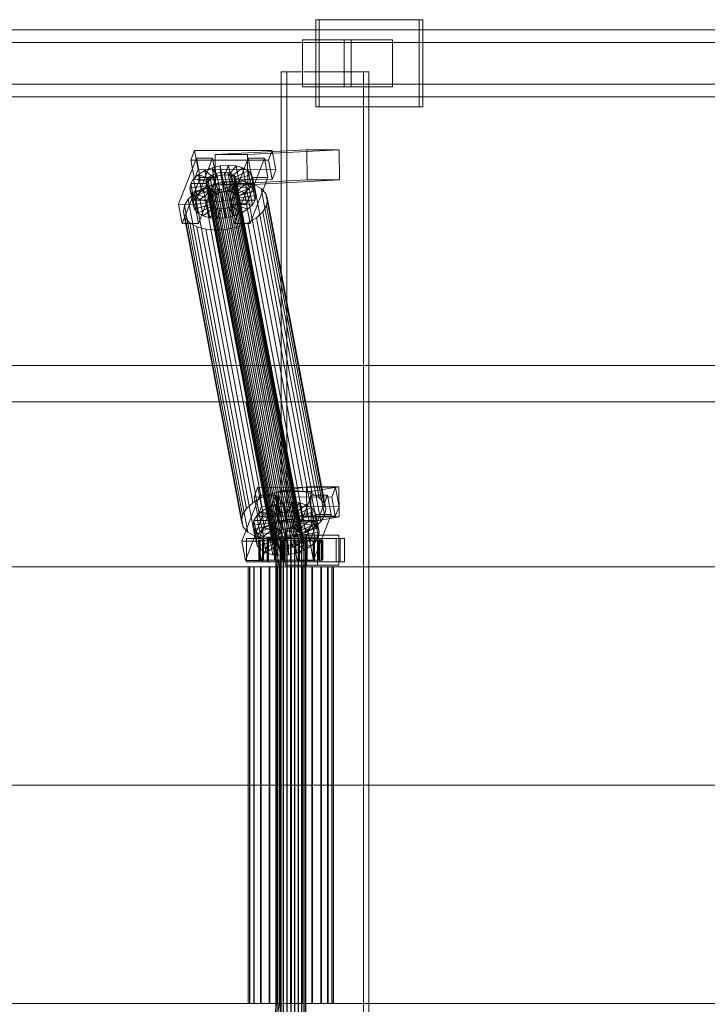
# Model space of a CAD drawing. Header units: millimetres. Extents: x -4738 to 65662, y -68080 to 6847.
# Tile 479 of 656: x 7432 to 7842, y -18130 to -17544. Entities that reach past the tile are written whole.
import ezdxf

# ---------------------------------------------------------------- set-up
doc = ezdxf.new("R2010")
doc.units = ezdxf.units.MM
doc.layers.add('superior_C01', color=7, linetype='Continuous', lineweight=0)

msp = doc.modelspace()

# ---------------------------------------------------------------- linework, layer by layer
at = {"layer": 'superior_C01'}
for p, q in [((7670.212, -17544), (7608.583, -17544)), ((7608.583, -17544), (7608.583, -17596)), ((7610.739, -17544), (7608.583, -17544)), ((7610.739, -17596), (7610.739, -17544)), ((7610.739, -17544), (7672.369, -17544)), ((7670.212, -17596), (7670.212, -17544)), ((7670.212, -17544), (7672.369, -17544)), ((7672.369, -17544), (7672.369, -17596)), ((8372.601, -17550), (7217.04, -17550)), ((7227.824, -17550), (8383.386, -17550)), ((8449.442, -17550), (7293.88, -17550)), ((7307.361, -17550), (8462.923, -17550)), ((8455.644, -17557.5), (7221.894, -17557.5)), ((7222.97, -17557.5), (8456.72, -17557.5)), ((7629.703, -17556), (7600.814, -17556)), ((7600.814, -17556), (7600.814, -17584)), ((7625.492, -17556), (7600.814, -17556)), ((7625.492, -17584), (7625.492, -17556)), ((7625.492, -17556), (7654.381, -17556)), ((7629.703, -17584), (7629.703, -17556)), ((7629.703, -17556), (7654.381, -17556)), ((7654.381, -17556), (7654.381, -17584)), ((7637.022, -17575), (7588.103, -17575)), ((7588.103, -17575), (7588.103, -18425)), ((7591.339, -17575), (7588.103, -17575)), ((7591.339, -18425), (7591.339, -17575)), ((7591.339, -17575), (7640.257, -17575)), ((7637.022, -18425), (7637.022, -17575)), ((7637.022, -17575), (7640.257, -17575)), ((7640.257, -17575), (7640.257, -18425)), ((7221.894, -17582.5), (8455.644, -17582.5)), ((7222.97, -17582.5), (8456.72, -17582.5)), ((7600.814, -17584), (7629.703, -17584)), ((7600.814, -17584), (7625.492, -17584)), ((7654.381, -17584), (7625.492, -17584)), ((7654.381, -17584), (7629.703, -17584)), ((7217.04, -17590), (8372.601, -17590)), ((7227.824, -17590), (8383.386, -17590)), ((7293.88, -17590), (8449.442, -17590)), ((7307.361, -17590), (8462.923, -17590)), ((7608.583, -17596), (7670.212, -17596)), ((7608.583, -17596), (7610.739, -17596)), ((7672.369, -17596), (7610.739, -17596)), ((7672.369, -17596), (7670.212, -17596)), ((7536.453, -17621.857), (7534.238, -17627.592)), ((7538.605, -17633.325), (7536.453, -17621.857)), ((7536.453, -17621.857), (7582.676, -17621.914)), ((7603.393, -17621.488), (7548.761, -17624.356)), ((7568.021, -17624.356), (7622.652, -17621.488)), ((7580.461, -17627.65), (7582.676, -17621.914)), ((7582.676, -17621.914), (7584.828, -17633.382)), ((7603.462, -17639.486), (7603.393, -17621.488)), ((7603.393, -17621.488), (7622.652, -17621.488)), ((7622.652, -17621.488), (7622.721, -17639.486)), ((7537.57, -17626.449), (7526.937, -17653.98)), ((7580.461, -17627.65), (7534.238, -17627.592)), ((7534.238, -17627.592), (7536.39, -17639.061)), ((7536.567, -17653.992), (7547.2, -17626.461)), ((7539.722, -17637.917), (7537.57, -17626.449)), ((7537.57, -17626.449), (7547.2, -17626.461)), ((7547.2, -17626.461), (7549.352, -17637.929)), ((7568.021, -17624.356), (7548.761, -17624.356)), ((7548.761, -17624.356), (7548.83, -17642.354)), ((7568.385, -17626.487), (7557.752, -17654.019)), ((7567.382, -17654.031), (7578.015, -17626.499)), ((7568.089, -17642.354), (7568.021, -17624.356)), ((7570.537, -17637.955), (7568.385, -17626.487)), ((7568.385, -17626.487), (7578.015, -17626.499)), ((7578.015, -17626.499), (7580.167, -17637.967)), ((7582.613, -17639.118), (7580.461, -17627.65)), ((7536.39, -17639.061), (7538.605, -17633.325)), ((7584.828, -17633.382), (7538.605, -17633.325)), ((7538.668, -17636.164), (7542.447, -17633.91)), ((7542.447, -17633.91), (7546.905, -17632.183)), ((7542.447, -17633.91), (7547.69, -17637.975)), ((7544.291, -17643.74), (7542.447, -17633.91)), ((7546.905, -17632.183), (7551.738, -17631.1)), ((7546.905, -17632.183), (7549.802, -17637.157)), ((7548.75, -17642.013), (7546.905, -17632.183)), ((7547.382, -17636.336), (7549.494, -17635.518)), ((7549.494, -17635.518), (7551.784, -17635.005)), ((7589.61, -17849.317), (7549.494, -17635.518)), ((7551.738, -17631.1), (7556.617, -17630.735)), ((7551.738, -17631.1), (7552.091, -17636.643)), ((7553.583, -17640.93), (7551.738, -17631.1)), ((7551.784, -17635.005), (7554.095, -17634.832)), ((7591.9, -17848.804), (7551.784, -17635.005)), ((7554.095, -17634.832), (7556.27, -17635.011)), ((7594.211, -17848.631), (7554.095, -17634.832)), ((7556.617, -17630.735), (7554.402, -17636.47)), ((7556.27, -17635.011), (7558.161, -17635.529)), ((7596.386, -17848.809), (7556.27, -17635.011)), ((7561.209, -17631.112), (7556.577, -17636.649)), ((7558.462, -17640.564), (7556.617, -17630.735)), ((7556.617, -17630.735), (7561.209, -17631.112)), ((7558.161, -17635.529), (7559.639, -17636.352)), ((7598.277, -17849.328), (7558.161, -17635.529)), ((7565.201, -17632.206), (7558.468, -17637.167)), ((7568.322, -17633.943), (7559.946, -17637.99)), ((7563.054, -17640.942), (7561.209, -17631.112)), ((7561.209, -17631.112), (7565.201, -17632.206)), ((7567.046, -17642.036), (7565.201, -17632.206)), ((7565.201, -17632.206), (7568.322, -17633.943)), ((7570.166, -17643.772), (7568.322, -17633.943)), ((7568.322, -17633.943), (7570.358, -17636.203)), ((7584.828, -17633.382), (7582.613, -17639.118)), ((7529.089, -17665.449), (7539.722, -17637.917)), ((7533.646, -17644.431), (7534.112, -17641.61)), ((7534.112, -17641.61), (7535.825, -17638.79)), ((7534.112, -17641.61), (7543.742, -17641.622)), ((7535.956, -17651.44), (7534.112, -17641.61)), ((7535.825, -17638.79), (7538.668, -17636.164)), ((7535.825, -17638.79), (7544.553, -17640.286)), ((7537.669, -17648.62), (7535.825, -17638.79)), ((7536.39, -17639.061), (7582.613, -17639.118)), ((7538.668, -17636.164), (7545.9, -17639.042)), ((7540.512, -17645.994), (7538.668, -17636.164)), ((7549.352, -17637.929), (7538.719, -17665.461)), ((7549.352, -17637.929), (7539.722, -17637.917)), ((7543.214, -17641.32), (7543.434, -17639.983)), ((7543.599, -17642.566), (7543.214, -17641.32)), ((7583.33, -17855.119), (7543.214, -17641.32)), ((7543.434, -17639.983), (7544.246, -17638.648)), ((7583.551, -17853.782), (7543.434, -17639.983)), ((7543.742, -17641.622), (7543.521, -17642.958)), ((7544.553, -17640.286), (7543.742, -17641.622)), ((7543.742, -17641.622), (7545.586, -17651.452)), ((7544.246, -17638.648), (7545.592, -17637.404)), ((7584.362, -17852.446), (7544.246, -17638.648)), ((7545.9, -17639.042), (7544.553, -17640.286)), ((7544.553, -17640.286), (7546.397, -17650.116)), ((7545.592, -17637.404), (7547.382, -17636.336)), ((7585.709, -17851.202), (7545.592, -17637.404)), ((7547.69, -17637.975), (7545.9, -17639.042)), ((7545.9, -17639.042), (7547.744, -17648.872)), ((7587.499, -17850.135), (7547.382, -17636.336)), ((7547.511, -17642.107), (7553.972, -17640.659)), ((7549.802, -17637.157), (7547.69, -17637.975)), ((7547.69, -17637.975), (7549.534, -17647.804)), ((7553.583, -17640.93), (7548.75, -17642.013)), ((7603.462, -17639.486), (7548.83, -17642.354)), ((7552.091, -17636.643), (7549.802, -17637.157)), ((7549.802, -17637.157), (7551.646, -17646.986)), ((7554.402, -17636.47), (7552.091, -17636.643)), ((7552.091, -17636.643), (7553.935, -17646.473)), ((7558.462, -17640.564), (7553.583, -17640.93)), ((7553.935, -17646.473), (7553.583, -17640.93)), ((7553.972, -17640.659), (7560.494, -17640.17)), ((7588.555, -17824.968), (7553.972, -17640.659)), ((7554.402, -17636.47), (7556.246, -17646.3)), ((7556.577, -17636.649), (7554.402, -17636.47)), ((7556.246, -17646.3), (7558.462, -17640.564)), ((7556.577, -17636.649), (7558.422, -17646.479)), ((7558.468, -17637.167), (7556.577, -17636.649)), ((7558.422, -17646.479), (7563.054, -17640.942)), ((7563.054, -17640.942), (7558.462, -17640.564)), ((7558.468, -17637.167), (7560.313, -17646.997)), ((7559.946, -17637.99), (7558.468, -17637.167)), ((7559.956, -17641.341), (7558.61, -17642.585)), ((7559.639, -17636.352), (7560.603, -17637.422)), ((7599.755, -17850.15), (7559.639, -17636.352)), ((7559.904, -17665.487), (7570.537, -17637.955)), ((7559.946, -17637.99), (7561.791, -17647.82)), ((7560.911, -17639.061), (7559.946, -17637.99)), ((7560.768, -17640.005), (7559.956, -17641.341)), ((7600.073, -17855.139), (7559.956, -17641.341)), ((7560.264, -17642.979), (7561.075, -17641.643)), ((7560.494, -17640.17), (7566.633, -17640.674)), ((7595.077, -17824.479), (7560.494, -17640.17)), ((7560.603, -17637.422), (7560.988, -17638.668)), ((7600.72, -17851.221), (7560.603, -17637.422)), ((7560.988, -17638.668), (7560.768, -17640.005)), ((7560.768, -17640.005), (7600.884, -17853.804)), ((7570.358, -17636.203), (7560.911, -17639.061)), ((7560.911, -17639.061), (7562.755, -17648.891)), ((7561.296, -17640.307), (7560.911, -17639.061)), ((7601.105, -17852.467), (7560.988, -17638.668)), ((7561.075, -17641.643), (7561.296, -17640.307)), ((7561.075, -17641.643), (7570.705, -17641.655)), ((7562.919, -17651.473), (7561.075, -17641.643)), ((7571.171, -17638.834), (7561.296, -17640.307)), ((7561.296, -17640.307), (7563.14, -17650.137)), ((7567.046, -17642.036), (7563.054, -17640.942)), ((7566.633, -17640.674), (7571.97, -17642.137)), ((7601.216, -17824.984), (7566.633, -17640.674)), ((7622.721, -17639.486), (7568.089, -17642.354)), ((7570.705, -17641.655), (7568.992, -17644.475)), ((7580.167, -17637.967), (7569.534, -17665.499)), ((7572.202, -17646.033), (7570.358, -17636.203)), ((7570.358, -17636.203), (7571.171, -17638.834)), ((7580.167, -17637.967), (7570.537, -17637.955)), ((7571.171, -17638.834), (7570.705, -17641.655)), ((7570.705, -17641.655), (7572.549, -17651.485)), ((7573.015, -17648.664), (7571.171, -17638.834)), ((7622.721, -17639.486), (7603.462, -17639.486)), ((7532.698, -17650.939), (7536.498, -17647.428)), ((7533.646, -17644.431), (7543.521, -17642.958)), ((7534.459, -17647.062), (7533.646, -17644.431)), ((7535.491, -17654.261), (7533.646, -17644.431)), ((7534.459, -17647.062), (7543.906, -17644.204)), ((7536.495, -17649.322), (7534.459, -17647.062)), ((7536.303, -17656.892), (7534.459, -17647.062)), ((7536.495, -17649.322), (7544.87, -17645.275)), ((7536.498, -17647.428), (7541.551, -17644.416)), ((7571.081, -17831.737), (7536.498, -17647.428)), ((7540.512, -17645.994), (7537.669, -17648.62)), ((7539.615, -17651.059), (7546.348, -17646.098)), ((7544.291, -17643.74), (7540.512, -17645.994)), ((7547.744, -17648.872), (7540.512, -17645.994)), ((7541.551, -17644.416), (7547.511, -17642.107)), ((7576.134, -17828.725), (7541.551, -17644.416)), ((7543.521, -17642.958), (7543.906, -17644.204)), ((7543.521, -17642.958), (7545.365, -17652.788)), ((7544.563, -17643.637), (7543.599, -17642.566)), ((7583.715, -17856.365), (7543.599, -17642.566)), ((7543.607, -17652.153), (7548.24, -17646.616)), ((7543.906, -17644.204), (7544.87, -17645.275)), ((7543.906, -17644.204), (7545.75, -17654.034)), ((7548.75, -17642.013), (7544.291, -17643.74)), ((7549.534, -17647.804), (7544.291, -17643.74)), ((7546.041, -17644.459), (7544.563, -17643.637)), ((7584.679, -17857.435), (7544.563, -17643.637)), ((7544.87, -17645.275), (7546.348, -17646.098)), ((7544.87, -17645.275), (7546.715, -17655.105)), ((7547.932, -17644.978), (7546.041, -17644.459)), ((7586.157, -17858.258), (7546.041, -17644.459)), ((7546.348, -17646.098), (7548.24, -17646.616)), ((7546.348, -17646.098), (7548.193, -17655.927)), ((7582.094, -17826.416), (7547.511, -17642.107)), ((7550.107, -17645.156), (7547.932, -17644.978)), ((7588.048, -17858.776), (7547.932, -17644.978)), ((7548.2, -17652.53), (7550.415, -17646.795)), ((7548.24, -17646.616), (7550.415, -17646.795)), ((7548.24, -17646.616), (7550.084, -17656.446)), ((7551.646, -17646.986), (7548.75, -17642.013)), ((7548.83, -17642.354), (7568.089, -17642.354)), ((7549.534, -17647.804), (7551.646, -17646.986)), ((7552.418, -17644.983), (7550.107, -17645.156)), ((7590.224, -17858.955), (7550.107, -17645.156)), ((7550.415, -17646.795), (7552.726, -17646.622)), ((7550.415, -17646.795), (7552.259, -17656.624)), ((7551.646, -17646.986), (7553.935, -17646.473)), ((7554.708, -17644.47), (7552.418, -17644.983)), ((7592.535, -17858.782), (7552.418, -17644.983)), ((7552.726, -17646.622), (7555.015, -17646.108)), ((7553.078, -17652.165), (7552.726, -17646.622)), ((7552.726, -17646.622), (7554.57, -17656.451)), ((7553.935, -17646.473), (7556.246, -17646.3)), ((7556.82, -17643.652), (7554.708, -17644.47)), ((7594.824, -17858.269), (7554.708, -17644.47)), ((7555.015, -17646.108), (7557.127, -17645.29)), ((7557.912, -17651.082), (7555.015, -17646.108)), ((7555.015, -17646.108), (7556.86, -17655.938)), ((7556.246, -17646.3), (7558.422, -17646.479)), ((7558.61, -17642.585), (7556.82, -17643.652)), ((7596.936, -17857.451), (7556.82, -17643.652)), ((7557.127, -17645.29), (7558.917, -17644.223)), ((7562.37, -17649.355), (7557.127, -17645.29)), ((7557.127, -17645.29), (7558.971, -17655.12)), ((7558.422, -17646.479), (7560.313, -17646.997)), ((7598.726, -17856.383), (7558.61, -17642.585)), ((7558.917, -17644.223), (7560.264, -17642.979)), ((7566.149, -17647.101), (7558.917, -17644.223)), ((7558.917, -17644.223), (7560.762, -17654.053)), ((7568.992, -17644.475), (7560.264, -17642.979)), ((7560.264, -17642.979), (7562.108, -17652.809)), ((7560.313, -17646.997), (7567.046, -17642.036)), ((7560.313, -17646.997), (7561.791, -17647.82)), ((7561.791, -17647.82), (7570.166, -17643.772)), ((7566.149, -17647.101), (7562.37, -17649.355)), ((7562.755, -17648.891), (7572.202, -17646.033)), ((7568.992, -17644.475), (7566.149, -17647.101)), ((7567.994, -17656.931), (7566.149, -17647.101)), ((7570.166, -17643.772), (7567.046, -17642.036)), ((7570.836, -17654.305), (7568.992, -17644.475)), ((7572.202, -17646.033), (7570.166, -17643.772)), ((7571.97, -17642.137), (7576.142, -17644.459)), ((7606.553, -17826.446), (7571.97, -17642.137)), ((7573.015, -17648.664), (7572.202, -17646.033)), ((7576.142, -17644.459), (7578.863, -17647.481)), ((7610.725, -17828.768), (7576.142, -17644.459)), ((7578.863, -17647.481), (7579.95, -17650.998)), ((7613.446, -17831.79), (7578.863, -17647.481)), ((7530.408, -17654.709), (7532.698, -17650.939)), ((7567.281, -17835.248), (7532.698, -17650.939)), ((7535.956, -17651.44), (7535.491, -17654.261)), ((7545.365, -17652.788), (7535.491, -17654.261)), ((7537.669, -17648.62), (7535.956, -17651.44)), ((7545.586, -17651.452), (7535.956, -17651.44)), ((7539.615, -17651.059), (7536.495, -17649.322)), ((7538.339, -17659.152), (7536.495, -17649.322)), ((7546.397, -17650.116), (7537.669, -17648.62)), ((7543.607, -17652.153), (7539.615, -17651.059)), ((7541.46, -17660.889), (7539.615, -17651.059)), ((7548.2, -17652.53), (7543.607, -17652.153)), ((7545.452, -17661.983), (7543.607, -17652.153)), ((7545.365, -17652.788), (7545.586, -17651.452)), ((7545.75, -17654.034), (7545.365, -17652.788)), ((7545.586, -17651.452), (7546.397, -17650.116)), ((7546.397, -17650.116), (7547.744, -17648.872)), ((7547.744, -17648.872), (7549.534, -17647.804)), ((7553.078, -17652.165), (7548.2, -17652.53)), ((7550.044, -17662.36), (7548.2, -17652.53)), ((7557.912, -17651.082), (7553.078, -17652.165)), ((7554.923, -17661.995), (7553.078, -17652.165)), ((7562.37, -17649.355), (7557.912, -17651.082)), ((7559.756, -17660.912), (7557.912, -17651.082)), ((7562.108, -17652.809), (7560.762, -17654.053)), ((7561.791, -17647.82), (7562.755, -17648.891)), ((7562.919, -17651.473), (7562.108, -17652.809)), ((7562.108, -17652.809), (7570.836, -17654.305)), ((7564.214, -17659.184), (7562.37, -17649.355)), ((7562.755, -17648.891), (7563.14, -17650.137)), ((7563.14, -17650.137), (7562.919, -17651.473)), ((7572.549, -17651.485), (7562.919, -17651.473)), ((7563.14, -17650.137), (7573.015, -17648.664)), ((7570.836, -17654.305), (7572.549, -17651.485)), ((7572.549, -17651.485), (7573.015, -17648.664)), ((7579.95, -17650.998), (7579.327, -17654.769)), ((7614.533, -17835.307), (7579.95, -17650.998)), ((7536.567, -17653.992), (7526.937, -17653.98)), ((7526.937, -17653.98), (7529.089, -17665.449)), ((7529.785, -17658.48), (7530.408, -17654.709)), ((7530.872, -17661.997), (7529.785, -17658.48)), ((7564.368, -17842.789), (7529.785, -17658.48)), ((7564.991, -17839.018), (7530.408, -17654.709)), ((7535.491, -17654.261), (7536.303, -17656.892)), ((7545.75, -17654.034), (7536.303, -17656.892)), ((7536.303, -17656.892), (7538.339, -17659.152)), ((7538.719, -17665.461), (7536.567, -17653.992)), ((7546.715, -17655.105), (7538.339, -17659.152)), ((7538.339, -17659.152), (7541.46, -17660.889)), ((7548.193, -17655.927), (7541.46, -17660.889)), ((7550.084, -17656.446), (7545.452, -17661.983)), ((7546.715, -17655.105), (7545.75, -17654.034)), ((7548.193, -17655.927), (7546.715, -17655.105)), ((7550.084, -17656.446), (7548.193, -17655.927)), ((7552.259, -17656.624), (7550.044, -17662.36)), ((7552.259, -17656.624), (7550.084, -17656.446)), ((7554.57, -17656.451), (7552.259, -17656.624)), ((7556.86, -17655.938), (7554.57, -17656.451)), ((7554.57, -17656.451), (7554.923, -17661.995)), ((7558.971, -17655.12), (7556.86, -17655.938)), ((7556.86, -17655.938), (7559.756, -17660.912)), ((7567.382, -17654.031), (7557.752, -17654.019)), ((7557.752, -17654.019), (7559.904, -17665.487)), ((7560.762, -17654.053), (7558.971, -17655.12)), ((7558.971, -17655.12), (7564.214, -17659.184)), ((7559.756, -17660.912), (7564.214, -17659.184)), ((7560.762, -17654.053), (7567.994, -17656.931)), ((7564.214, -17659.184), (7567.994, -17656.931)), ((7569.534, -17665.499), (7567.382, -17654.031)), ((7567.994, -17656.931), (7570.836, -17654.305)), ((7577.037, -17658.539), (7573.237, -17662.05)), ((7579.327, -17654.769), (7577.037, -17658.539)), ((7611.62, -17842.848), (7577.037, -17658.539)), ((7579.327, -17654.769), (7613.91, -17839.078)), ((7533.594, -17665.019), (7530.872, -17661.997)), ((7565.455, -17846.306), (7530.872, -17661.997)), ((7537.765, -17667.341), (7533.594, -17665.019)), ((7568.177, -17849.328), (7533.594, -17665.019)), ((7541.46, -17660.889), (7545.452, -17661.983)), ((7545.452, -17661.983), (7550.044, -17662.36)), ((7550.044, -17662.36), (7554.923, -17661.995)), ((7554.923, -17661.995), (7559.756, -17660.912)), ((7568.184, -17665.062), (7562.225, -17667.371)), ((7573.237, -17662.05), (7568.184, -17665.062)), ((7602.768, -17849.371), (7568.184, -17665.062)), ((7607.82, -17846.359), (7573.237, -17662.05)), ((7529.089, -17665.449), (7538.719, -17665.461)), ((7543.102, -17668.803), (7537.765, -17667.341)), ((7572.348, -17851.65), (7537.765, -17667.341)), ((7549.241, -17669.308), (7543.102, -17668.803)), ((7577.685, -17853.113), (7543.102, -17668.803)), ((7555.763, -17668.819), (7549.241, -17669.308)), ((7583.824, -17853.617), (7549.241, -17669.308)), ((7562.225, -17667.371), (7555.763, -17668.819)), ((7590.346, -17853.128), (7555.763, -17668.819)), ((7559.904, -17665.487), (7569.534, -17665.499)), ((7596.808, -17851.68), (7562.225, -17667.371)), ((1103.221, -17750), (10242.208, -17750)), ((10243.564, -17750), (1104.577, -17750)), ((6622.738, -17771.702), (7566.897, -17771.702)), ((7568.505, -17771.702), (6624.345, -17771.702)), ((7566.897, -17771.702), (7585.341, -17870)), ((7566.897, -17771.702), (7568.505, -17771.702)), ((7566.897, -17771.702), (8144.954, -17771.702)), ((7586.949, -17870), (7568.505, -17771.702)), ((8146.562, -17771.702), (7568.505, -17771.702)), ((7574.111, -17822.549), (7571.895, -17828.285)), ((7576.262, -17834.017), (7574.111, -17822.549)), ((7574.111, -17822.549), (7620.333, -17822.606)), ((7603.084, -17822.189), (7586.341, -17825.057)), ((7603.308, -17840.17), (7603.084, -17822.189)), ((7603.084, -17822.189), (7622.344, -17822.189)), ((7605.6, -17825.057), (7622.344, -17822.189)), ((7618.118, -17828.342), (7620.333, -17822.606)), ((7620.333, -17822.606), (7622.485, -17834.074)), ((7622.344, -17822.189), (7622.567, -17840.17)), ((7575.227, -17827.141), (7564.595, -17854.673)), ((7576.134, -17828.725), (7571.081, -17831.737)), ((7618.118, -17828.342), (7571.895, -17828.285)), ((7571.895, -17828.285), (7574.047, -17839.753)), ((7574.224, -17854.685), (7584.857, -17827.153)), ((7577.379, -17838.609), (7575.227, -17827.141)), ((7575.227, -17827.141), (7584.857, -17827.153)), ((7582.094, -17826.416), (7576.134, -17828.725)), ((7588.555, -17824.968), (7582.094, -17826.416)), ((7584.857, -17827.153), (7587.009, -17838.621)), ((7605.6, -17825.057), (7586.341, -17825.057)), ((7586.341, -17825.057), (7586.565, -17843.038)), ((7595.077, -17824.479), (7588.555, -17824.968)), ((7601.216, -17824.984), (7595.077, -17824.479)), ((7606.042, -17827.179), (7595.41, -17854.711)), ((7606.553, -17826.446), (7601.216, -17824.984)), ((7605.039, -17854.723), (7615.672, -17827.191)), ((7605.824, -17843.038), (7605.6, -17825.057)), ((7608.194, -17838.647), (7606.042, -17827.179)), ((7606.042, -17827.179), (7615.672, -17827.191)), ((7610.725, -17828.768), (7606.553, -17826.446)), ((7613.446, -17831.79), (7610.725, -17828.768)), ((7615.672, -17827.191), (7617.824, -17838.659)), ((7620.27, -17839.81), (7618.118, -17828.342)), ((7567.281, -17835.248), (7564.991, -17839.018)), ((7571.081, -17831.737), (7567.281, -17835.248)), ((7574.047, -17839.753), (7576.262, -17834.017)), ((7622.485, -17834.074), (7576.262, -17834.017)), ((7576.325, -17836.856), (7580.104, -17834.603)), ((7580.104, -17834.603), (7584.562, -17832.875)), ((7580.104, -17834.603), (7585.347, -17838.667)), ((7581.948, -17844.433), (7580.104, -17834.603)), ((7584.562, -17832.875), (7589.395, -17831.792)), ((7584.562, -17832.875), (7587.459, -17837.849)), ((7586.407, -17842.705), (7584.562, -17832.875)), ((7589.395, -17831.792), (7594.274, -17831.427)), ((7589.395, -17831.792), (7589.748, -17837.336)), ((7591.24, -17841.622), (7589.395, -17831.792)), ((7594.274, -17831.427), (7592.059, -17837.163)), ((7598.866, -17831.804), (7594.234, -17837.341)), ((7596.119, -17841.257), (7594.274, -17831.427)), ((7594.274, -17831.427), (7598.866, -17831.804)), ((7602.859, -17832.898), (7596.125, -17837.86)), ((7605.979, -17834.635), (7597.603, -17838.682)), ((7600.711, -17841.634), (7598.866, -17831.804)), ((7598.866, -17831.804), (7602.859, -17832.898)), ((7604.703, -17842.728), (7602.859, -17832.898)), ((7602.859, -17832.898), (7605.979, -17834.635)), ((7607.823, -17844.465), (7605.979, -17834.635)), ((7605.979, -17834.635), (7608.015, -17836.895)), ((7614.533, -17835.307), (7613.446, -17831.79)), ((7613.91, -17839.078), (7614.533, -17835.307)), ((7622.485, -17834.074), (7620.27, -17839.81)), ((7564.991, -17839.018), (7564.368, -17842.789)), ((7566.746, -17866.141), (7577.379, -17838.609)), ((7571.769, -17842.302), (7573.482, -17839.482)), ((7573.482, -17839.482), (7576.325, -17836.856)), ((7573.482, -17839.482), (7582.21, -17840.978)), ((7575.326, -17849.312), (7573.482, -17839.482)), ((7574.047, -17839.753), (7620.27, -17839.81)), ((7576.325, -17836.856), (7583.557, -17839.734)), ((7578.169, -17846.686), (7576.325, -17836.856)), ((7587.009, -17838.621), (7576.376, -17866.153)), ((7587.009, -17838.621), (7577.379, -17838.609)), ((7582.21, -17840.978), (7581.399, -17842.314)), ((7583.557, -17839.734), (7582.21, -17840.978)), ((7582.21, -17840.978), (7584.054, -17850.808)), ((7585.347, -17838.667), (7583.557, -17839.734)), ((7583.557, -17839.734), (7585.401, -17849.564)), ((7587.459, -17837.849), (7585.347, -17838.667)), ((7585.347, -17838.667), (7587.191, -17848.497)), ((7603.308, -17840.17), (7586.565, -17843.038)), ((7589.748, -17837.336), (7587.459, -17837.849)), ((7587.459, -17837.849), (7589.303, -17847.679)), ((7592.059, -17837.163), (7589.748, -17837.336)), ((7589.748, -17837.336), (7591.593, -17847.165)), ((7596.119, -17841.257), (7591.24, -17841.622)), ((7592.059, -17837.163), (7593.904, -17846.992)), ((7594.234, -17837.341), (7592.059, -17837.163)), ((7593.904, -17846.992), (7596.119, -17841.257)), ((7594.234, -17837.341), (7596.079, -17847.171)), ((7596.125, -17837.86), (7594.234, -17837.341)), ((7600.711, -17841.634), (7596.119, -17841.257)), ((7596.125, -17837.86), (7597.97, -17847.689)), ((7597.603, -17838.682), (7596.125, -17837.86)), ((7597.561, -17866.179), (7608.194, -17838.647)), ((7597.603, -17838.682), (7599.448, -17848.512)), ((7598.568, -17839.753), (7597.603, -17838.682)), ((7608.015, -17836.895), (7598.568, -17839.753)), ((7598.568, -17839.753), (7600.412, -17849.583)), ((7598.953, -17840.999), (7598.568, -17839.753)), ((7598.732, -17842.335), (7598.953, -17840.999)), ((7608.828, -17839.526), (7598.953, -17840.999)), ((7598.953, -17840.999), (7600.797, -17850.829)), ((7622.567, -17840.17), (7603.308, -17840.17)), ((7622.567, -17840.17), (7605.824, -17843.038)), ((7617.824, -17838.659), (7607.191, -17866.191)), ((7609.859, -17846.725), (7608.015, -17836.895)), ((7608.015, -17836.895), (7608.828, -17839.526)), ((7617.824, -17838.659), (7608.194, -17838.647)), ((7608.828, -17839.526), (7608.362, -17842.347)), ((7610.672, -17849.356), (7608.828, -17839.526)), ((7611.62, -17842.848), (7613.91, -17839.078)), ((7564.368, -17842.789), (7565.455, -17846.306)), ((7565.455, -17846.306), (7568.177, -17849.328)), ((7571.303, -17845.123), (7571.769, -17842.302)), ((7571.303, -17845.123), (7581.178, -17843.65)), ((7572.116, -17847.754), (7571.303, -17845.123)), ((7573.148, -17854.953), (7571.303, -17845.123)), ((7571.769, -17842.302), (7581.399, -17842.314)), ((7573.614, -17852.132), (7571.769, -17842.302)), ((7572.116, -17847.754), (7581.563, -17844.897)), ((7574.152, -17850.015), (7582.527, -17845.967)), ((7578.169, -17846.686), (7575.326, -17849.312)), ((7577.272, -17851.751), (7584.006, -17846.79)), ((7581.948, -17844.433), (7578.169, -17846.686)), ((7585.401, -17849.564), (7578.169, -17846.686)), ((7581.399, -17842.314), (7581.178, -17843.65)), ((7581.178, -17843.65), (7581.563, -17844.897)), ((7581.178, -17843.65), (7583.023, -17853.48)), ((7581.399, -17842.314), (7583.243, -17852.144)), ((7581.563, -17844.897), (7582.527, -17845.967)), ((7581.563, -17844.897), (7583.407, -17854.726)), ((7586.407, -17842.705), (7581.948, -17844.433)), ((7587.191, -17848.497), (7581.948, -17844.433)), ((7582.527, -17845.967), (7584.006, -17846.79)), ((7582.527, -17845.967), (7584.372, -17855.797)), ((7584.006, -17846.79), (7585.897, -17847.308)), ((7584.006, -17846.79), (7585.85, -17856.62)), ((7591.24, -17841.622), (7586.407, -17842.705)), ((7589.303, -17847.679), (7586.407, -17842.705)), ((7586.565, -17843.038), (7605.824, -17843.038)), ((7589.303, -17847.679), (7591.593, -17847.165)), ((7590.383, -17847.314), (7592.672, -17846.801)), ((7591.593, -17847.165), (7591.24, -17841.622)), ((7591.593, -17847.165), (7593.904, -17846.992)), ((7592.672, -17846.801), (7594.784, -17845.983)), ((7595.569, -17851.774), (7592.672, -17846.801)), ((7592.672, -17846.801), (7594.517, -17856.631)), ((7593.904, -17846.992), (7596.079, -17847.171)), ((7594.784, -17845.983), (7596.574, -17844.915)), ((7600.027, -17850.047), (7594.784, -17845.983)), ((7594.784, -17845.983), (7596.628, -17855.812)), ((7596.079, -17847.171), (7600.711, -17841.634)), ((7596.079, -17847.171), (7597.97, -17847.689)), ((7596.574, -17844.915), (7597.921, -17843.671)), ((7603.806, -17847.793), (7596.574, -17844.915)), ((7596.574, -17844.915), (7598.419, -17854.745)), ((7597.921, -17843.671), (7598.732, -17842.335)), ((7606.649, -17845.167), (7597.921, -17843.671)), ((7597.921, -17843.671), (7599.765, -17853.501)), ((7597.97, -17847.689), (7604.703, -17842.728)), ((7598.732, -17842.335), (7608.362, -17842.347)), ((7600.577, -17852.165), (7598.732, -17842.335)), ((7599.448, -17848.512), (7607.823, -17844.465)), ((7600.412, -17849.583), (7609.859, -17846.725)), ((7604.703, -17842.728), (7600.711, -17841.634)), ((7602.768, -17849.371), (7607.82, -17846.359)), ((7606.649, -17845.167), (7603.806, -17847.793)), ((7607.823, -17844.465), (7604.703, -17842.728)), ((7608.362, -17842.347), (7606.649, -17845.167)), ((7608.494, -17854.997), (7606.649, -17845.167)), ((7607.82, -17846.359), (7611.62, -17842.848)), ((7609.859, -17846.725), (7607.823, -17844.465)), ((7608.362, -17842.347), (7610.206, -17852.177)), ((7610.672, -17849.356), (7609.859, -17846.725)), ((7577.004, -17853), (7567.374, -17853)), ((7567.374, -17853), (7567.374, -17867)), ((7580.315, -17853), (7567.374, -17853)), ((7568.177, -17849.328), (7572.348, -17851.65)), ((7574.152, -17850.015), (7572.116, -17847.754)), ((7573.96, -17857.584), (7572.116, -17847.754)), ((7572.348, -17851.65), (7577.685, -17853.113)), ((7573.614, -17852.132), (7573.148, -17854.953)), ((7575.326, -17849.312), (7573.614, -17852.132)), ((7583.243, -17852.144), (7573.614, -17852.132)), ((7577.272, -17851.751), (7574.152, -17850.015)), ((7575.996, -17859.844), (7574.152, -17850.015)), ((7584.054, -17850.808), (7575.326, -17849.312)), ((7623.11, -17853), (7576.887, -17853)), ((7576.887, -17853), (7576.887, -17867)), ((7579.583, -17853), (7576.887, -17853)), ((7577.004, -17867), (7577.004, -17853)), ((7577.004, -17853), (7589.945, -17853)), ((7581.265, -17852.845), (7577.272, -17851.751)), ((7579.117, -17861.581), (7577.272, -17851.751)), ((7579.583, -17867), (7579.583, -17853)), ((7579.583, -17853), (7625.806, -17853)), ((7580.315, -17867), (7580.315, -17853)), ((7580.315, -17853), (7589.945, -17853)), ((7581.265, -17852.845), (7585.897, -17847.308)), ((7585.857, -17853.223), (7581.265, -17852.845)), ((7583.109, -17862.675), (7581.265, -17852.845)), ((7583.023, -17853.48), (7583.243, -17852.144)), ((7583.243, -17852.144), (7584.054, -17850.808)), ((7584.362, -17852.446), (7583.551, -17853.782)), ((7584.054, -17850.808), (7585.401, -17849.564)), ((7585.709, -17851.202), (7584.362, -17852.446)), ((7585.079, -17852), (7584.798, -17852)), ((7584.798, -17852), (7585.131, -17852)), ((7584.798, -18148), (7584.798, -17852)), ((7585.953, -17852), (7585.079, -17852)), ((7585.079, -18148), (7585.079, -17852)), ((7585.131, -17852), (7586.054, -17852)), ((7585.131, -18148), (7585.131, -17852)), ((7585.401, -17849.564), (7587.191, -17848.497)), ((7587.499, -17850.135), (7585.709, -17851.202)), ((7585.857, -17853.223), (7588.072, -17847.487)), ((7590.736, -17852.857), (7585.857, -17853.223)), ((7585.897, -17847.308), (7588.072, -17847.487)), ((7585.897, -17847.308), (7587.741, -17857.138)), ((7587.363, -17852), (7585.953, -17852)), ((7585.953, -18148), (7585.953, -17852)), ((7586.054, -17852), (7587.505, -17852)), ((7586.054, -18148), (7586.054, -17852)), ((7587.191, -17848.497), (7589.303, -17847.679)), ((7589.21, -17852), (7587.363, -17852)), ((7587.363, -18148), (7587.363, -17852)), ((7589.61, -17849.317), (7587.499, -17850.135)), ((7587.505, -17852), (7589.385, -17852)), ((7587.505, -18148), (7587.505, -17852)), ((7588.072, -17847.487), (7590.383, -17847.314)), ((7588.072, -17847.487), (7589.916, -17857.317)), ((7591.371, -17852), (7589.21, -17852)), ((7589.21, -18148), (7589.21, -17852)), ((7589.385, -17852), (7591.565, -17852)), ((7589.385, -18148), (7589.385, -17852)), ((7591.9, -17848.804), (7589.61, -17849.317)), ((7589.945, -17853), (7589.945, -17867)), ((7590.346, -17853.128), (7596.808, -17851.68)), ((7609.628, -17851), (7590.369, -17851)), ((7590.369, -17851), (7590.369, -17869)), ((7603.203, -17851), (7590.369, -17851)), ((7590.736, -17852.857), (7590.383, -17847.314)), ((7590.383, -17847.314), (7592.227, -17857.144)), ((7595.569, -17851.774), (7590.736, -17852.857)), ((7592.58, -17862.687), (7590.736, -17852.857)), ((7593.697, -17852), (7591.371, -17852)), ((7591.371, -18148), (7591.371, -17852)), ((7591.565, -17852), (7593.898, -17852)), ((7591.565, -18148), (7591.565, -17852)), ((7594.211, -17848.631), (7591.9, -17848.804)), ((7596.029, -17852), (7593.697, -17852)), ((7593.697, -18148), (7593.697, -17852)), ((7593.898, -17852), (7596.224, -17852)), ((7593.898, -18148), (7593.898, -17852)), ((7596.386, -17848.809), (7594.211, -17848.631)), ((7600.027, -17850.047), (7595.569, -17851.774)), ((7597.413, -17861.604), (7595.569, -17851.774)), ((7598.21, -17852), (7596.029, -17852)), ((7596.029, -18148), (7596.029, -17852)), ((7596.224, -17852), (7598.384, -17852)), ((7596.224, -18148), (7596.224, -17852)), ((7598.277, -17849.328), (7596.386, -17848.809)), ((7596.808, -17851.68), (7602.768, -17849.371)), ((7597.97, -17847.689), (7599.448, -17848.512)), ((7607.819, -17853), (7598.189, -17853)), ((7598.189, -17853), (7598.189, -17867)), ((7611.13, -17853), (7598.189, -17853)), ((7600.09, -17852), (7598.21, -17852)), ((7598.21, -18148), (7598.21, -17852)), ((7599.755, -17850.15), (7598.277, -17849.328)), ((7598.384, -17852), (7600.232, -17852)), ((7598.384, -18148), (7598.384, -17852)), ((7599.448, -17848.512), (7600.412, -17849.583)), ((7600.72, -17851.221), (7599.755, -17850.15)), ((7600.577, -17852.165), (7599.765, -17853.501)), ((7603.806, -17847.793), (7600.027, -17850.047)), ((7601.871, -17859.877), (7600.027, -17850.047)), ((7601.541, -17852), (7600.09, -17852)), ((7600.09, -18148), (7600.09, -17852)), ((7600.232, -17852), (7601.642, -17852)), ((7600.232, -18148), (7600.232, -17852)), ((7600.412, -17849.583), (7600.797, -17850.829)), ((7600.797, -17850.829), (7600.577, -17852.165)), ((7610.206, -17852.177), (7600.577, -17852.165)), ((7601.105, -17852.467), (7600.72, -17851.221)), ((7600.797, -17850.829), (7610.672, -17849.356)), ((7600.884, -17853.804), (7601.105, -17852.467)), ((7602.464, -17852), (7601.541, -17852)), ((7601.541, -18148), (7601.541, -17852)), ((7601.642, -17852), (7602.516, -17852)), ((7601.642, -18148), (7601.642, -17852)), ((7602.797, -17852), (7602.464, -17852)), ((7602.464, -17852), (7602.464, -18148)), ((7602.516, -17852), (7602.797, -17852)), ((7602.516, -18148), (7602.516, -17852)), ((7602.797, -18148), (7602.797, -17852)), ((7603.203, -17869), (7603.203, -17851)), ((7603.203, -17851), (7622.462, -17851)), ((7605.651, -17857.623), (7603.806, -17847.793)), ((7607.819, -17867), (7607.819, -17853)), ((7607.819, -17853), (7620.76, -17853)), ((7608.494, -17854.997), (7610.206, -17852.177)), ((7609.628, -17869), (7609.628, -17851)), ((7609.628, -17851), (7622.462, -17851)), ((7610.206, -17852.177), (7610.672, -17849.356)), ((7611.13, -17867), (7611.13, -17853)), ((7611.13, -17853), (7620.76, -17853)), ((7620.76, -17853), (7620.76, -17867)), ((7622.462, -17851), (7622.462, -17869)), ((7623.11, -17867), (7623.11, -17853)), ((7623.11, -17853), (7625.806, -17853)), ((7625.806, -17853), (7625.806, -17867)), ((7574.224, -17854.685), (7564.595, -17854.673)), ((7564.595, -17854.673), (7566.746, -17866.141)), ((7583.023, -17853.48), (7573.148, -17854.953)), ((7573.148, -17854.953), (7573.96, -17857.584)), ((7583.407, -17854.726), (7573.96, -17857.584)), ((7573.96, -17857.584), (7575.996, -17859.844)), ((7576.376, -17866.153), (7574.224, -17854.685)), ((7575.391, -17854), (7574.799, -17854)), ((7574.799, -17854), (7584.798, -17854)), ((7574.799, -17866), (7574.799, -17854)), ((7574.799, -17854), (7575.501, -17854)), ((7577.238, -17854), (7575.391, -17854)), ((7575.391, -17854), (7585.079, -17854)), ((7575.391, -17866), (7575.391, -17854)), ((7575.501, -17854), (7585.131, -17854)), ((7575.501, -17866), (7575.501, -17854)), ((7575.501, -17854), (7577.45, -17854)), ((7584.372, -17855.797), (7575.996, -17859.844)), ((7580.213, -17854), (7577.238, -17854)), ((7577.238, -17854), (7585.953, -17854)), ((7577.238, -17866), (7577.238, -17854)), ((7577.45, -17854), (7586.054, -17854)), ((7577.45, -17866), (7577.45, -17854)), ((7577.45, -17854), (7580.514, -17854)), ((7577.685, -17853.113), (7583.824, -17853.617)), ((7585.85, -17856.62), (7579.117, -17861.581)), ((7584.114, -17854), (7580.213, -17854)), ((7580.213, -17854), (7587.363, -17854)), ((7580.213, -17866), (7580.213, -17854)), ((7580.514, -17854), (7587.505, -17854)), ((7580.514, -17866), (7580.514, -17854)), ((7580.514, -17854), (7584.482, -17854)), ((7583.407, -17854.726), (7583.023, -17853.48)), ((7587.741, -17857.138), (7583.109, -17862.675)), ((7583.551, -17853.782), (7583.33, -17855.119)), ((7583.33, -17855.119), (7583.715, -17856.365)), ((7584.372, -17855.797), (7583.407, -17854.726)), ((7583.715, -17856.365), (7584.679, -17857.435)), ((7583.824, -17853.617), (7590.346, -17853.128)), ((7588.675, -17854), (7584.114, -17854)), ((7584.114, -17854), (7589.21, -17854)), ((7584.114, -17866), (7584.114, -17854)), ((7585.85, -17856.62), (7584.372, -17855.797)), ((7584.482, -17854), (7589.385, -17854)), ((7584.482, -17866), (7584.482, -17854)), ((7584.482, -17854), (7589.086, -17854)), ((7584.679, -17857.435), (7586.157, -17858.258)), ((7584.798, -17854), (7585.079, -17854)), ((7584.798, -17854), (7584.798, -17866)), ((7585.131, -17854), (7584.798, -17854)), ((7585.079, -17854), (7585.953, -17854)), ((7585.079, -17854), (7585.079, -17866)), ((7585.131, -17854), (7585.131, -17866)), ((7586.054, -17854), (7585.131, -17854)), ((7587.741, -17857.138), (7585.85, -17856.62)), ((7587.701, -17863.052), (7585.857, -17853.223)), ((7585.953, -17854), (7587.363, -17854)), ((7585.953, -17854), (7585.953, -17866)), ((7586.054, -17854), (7586.054, -17866)), ((7587.505, -17854), (7586.054, -17854)), ((7586.157, -17858.258), (7588.048, -17858.776)), ((7587.363, -17854), (7589.21, -17854)), ((7587.363, -17854), (7587.363, -17866)), ((7587.505, -17854), (7587.505, -17866)), ((7589.385, -17854), (7587.505, -17854)), ((7589.916, -17857.317), (7587.701, -17863.052)), ((7589.916, -17857.317), (7587.741, -17857.138)), ((7588.048, -17858.776), (7590.224, -17858.955)), ((7593.585, -17854), (7588.675, -17854)), ((7588.675, -17854), (7591.371, -17854)), ((7588.675, -17866), (7588.675, -17854)), ((7589.086, -17854), (7591.565, -17854)), ((7589.086, -17866), (7589.086, -17854)), ((7589.086, -17854), (7594.01, -17854)), ((7589.21, -17854), (7591.371, -17854)), ((7589.21, -17854), (7589.21, -17866)), ((7589.385, -17854), (7589.385, -17866)), ((7591.565, -17854), (7589.385, -17854)), ((7592.227, -17857.144), (7589.916, -17857.317)), ((7590.224, -17858.955), (7592.535, -17858.782)), ((7591.371, -17854), (7593.697, -17854)), ((7591.371, -17854), (7591.371, -17866)), ((7591.565, -17854), (7591.565, -17866)), ((7593.898, -17854), (7591.565, -17854)), ((7594.517, -17856.631), (7592.227, -17857.144)), ((7592.227, -17857.144), (7592.58, -17862.687)), ((7592.535, -17858.782), (7594.824, -17858.269)), ((7598.509, -17854), (7593.585, -17854)), ((7593.585, -17854), (7593.697, -17854)), ((7593.585, -17866), (7593.585, -17854)), ((7593.697, -17854), (7596.029, -17854)), ((7593.697, -17854), (7593.697, -17866)), ((7594.01, -17854), (7593.898, -17854)), ((7593.898, -17854), (7593.898, -17866)), ((7596.224, -17854), (7593.898, -17854)), ((7594.01, -17866), (7594.01, -17854)), ((7594.01, -17854), (7598.92, -17854)), ((7596.628, -17855.812), (7594.517, -17856.631)), ((7594.517, -17856.631), (7597.413, -17861.604)), ((7594.824, -17858.269), (7596.936, -17857.451)), ((7605.039, -17854.723), (7595.41, -17854.711)), ((7595.41, -17854.711), (7597.561, -17866.179)), ((7598.509, -17854), (7596.029, -17854)), ((7596.029, -17854), (7598.21, -17854)), ((7596.029, -17854), (7596.029, -17866)), ((7598.92, -17854), (7596.224, -17854)), ((7596.224, -17854), (7596.224, -17866)), ((7598.384, -17854), (7596.224, -17854)), ((7598.419, -17854.745), (7596.628, -17855.812)), ((7596.628, -17855.812), (7601.871, -17859.877)), ((7596.936, -17857.451), (7598.726, -17856.383)), ((7603.113, -17854), (7598.21, -17854)), ((7598.21, -17854), (7600.09, -17854)), ((7598.21, -17854), (7598.21, -17866)), ((7603.481, -17854), (7598.384, -17854)), ((7598.384, -17854), (7598.384, -17866)), ((7600.232, -17854), (7598.384, -17854)), ((7599.765, -17853.501), (7598.419, -17854.745)), ((7598.419, -17854.745), (7605.651, -17857.623)), ((7603.113, -17854), (7598.509, -17854)), ((7598.509, -17866), (7598.509, -17854)), ((7598.726, -17856.383), (7600.073, -17855.139)), ((7598.92, -17866), (7598.92, -17854)), ((7598.92, -17854), (7603.481, -17854)), ((7599.765, -17853.501), (7608.494, -17854.997)), ((7600.073, -17855.139), (7600.884, -17853.804)), ((7607.081, -17854), (7600.09, -17854)), ((7600.09, -17854), (7601.541, -17854)), ((7600.09, -17854), (7600.09, -17866)), ((7607.382, -17854), (7600.232, -17854)), ((7600.232, -17854), (7600.232, -17866)), ((7601.642, -17854), (7600.232, -17854)), ((7610.145, -17854), (7601.541, -17854)), ((7601.541, -17854), (7602.464, -17854)), ((7601.541, -17854), (7601.541, -17866)), ((7610.357, -17854), (7601.642, -17854)), ((7601.642, -17854), (7601.642, -17866)), ((7602.516, -17854), (7601.642, -17854)), ((7601.871, -17859.877), (7605.651, -17857.623)), ((7602.464, -17854), (7612.094, -17854)), ((7602.464, -17866), (7602.464, -17854)), ((7602.464, -17854), (7602.797, -17854)), ((7612.204, -17854), (7602.516, -17854)), ((7602.516, -17854), (7602.516, -17866)), ((7602.797, -17854), (7602.516, -17854)), ((7612.796, -17854), (7602.797, -17854)), ((7602.797, -17854), (7602.797, -17866)), ((7607.081, -17854), (7603.113, -17854)), ((7603.113, -17866), (7603.113, -17854)), ((7603.481, -17866), (7603.481, -17854)), ((7603.481, -17854), (7607.382, -17854)), ((7607.191, -17866.191), (7605.039, -17854.723)), ((7605.651, -17857.623), (7608.494, -17854.997)), ((7610.145, -17854), (7607.081, -17854)), ((7607.081, -17866), (7607.081, -17854)), ((7607.382, -17866), (7607.382, -17854)), ((7607.382, -17854), (7610.357, -17854)), ((7612.094, -17854), (7610.145, -17854)), ((7610.145, -17866), (7610.145, -17854)), ((7610.357, -17866), (7610.357, -17854)), ((7610.357, -17854), (7612.204, -17854)), ((7612.094, -17854), (7612.094, -17866)), ((7612.796, -17854), (7612.094, -17854)), ((7612.204, -17866), (7612.204, -17854)), ((7612.204, -17854), (7612.796, -17854)), ((7612.796, -17866), (7612.796, -17854)), ((7575.996, -17859.844), (7579.117, -17861.581)), ((7579.117, -17861.581), (7583.109, -17862.675)), ((7583.109, -17862.675), (7587.701, -17863.052)), ((7587.701, -17863.052), (7592.58, -17862.687)), ((7592.58, -17862.687), (7597.413, -17861.604)), ((7597.413, -17861.604), (7601.871, -17859.877)), ((6641.182, -17870), (7585.341, -17870)), ((7586.949, -17870), (6642.79, -17870)), ((7566.746, -17866.141), (7576.376, -17866.153)), ((7567.374, -17867), (7577.004, -17867)), ((7567.374, -17867), (7580.315, -17867)), ((7569.191, -17870), (7568.399, -17870)), ((7568.399, -17870), (7569.338, -17870)), ((7568.399, -18130), (7568.399, -17870)), ((7571.66, -17870), (7569.191, -17870)), ((7569.191, -18130), (7569.191, -17870)), ((7569.338, -17870), (7571.944, -17870)), ((7569.338, -18130), (7569.338, -17870)), ((7575.637, -17870), (7571.66, -17870)), ((7571.66, -18130), (7571.66, -17870)), ((7571.944, -17870), (7576.039, -17870)), ((7571.944, -18130), (7571.944, -17870)), ((7584.798, -17866), (7574.799, -17866)), ((7574.799, -17866), (7575.391, -17866)), ((7575.501, -17866), (7574.799, -17866)), ((7585.079, -17866), (7575.391, -17866)), ((7575.391, -17866), (7577.238, -17866)), ((7585.131, -17866), (7575.501, -17866)), ((7577.45, -17866), (7575.501, -17866)), ((7580.852, -17870), (7575.637, -17870)), ((7575.637, -18130), (7575.637, -17870)), ((7576.039, -17870), (7581.344, -17870)), ((7576.039, -18130), (7576.039, -17870)), ((7576.887, -17867), (7623.11, -17867)), ((7576.887, -17867), (7579.583, -17867)), ((7589.945, -17867), (7577.004, -17867)), ((7585.953, -17866), (7577.238, -17866)), ((7577.238, -17866), (7580.213, -17866)), ((7586.054, -17866), (7577.45, -17866)), ((7580.514, -17866), (7577.45, -17866)), ((7625.806, -17867), (7579.583, -17867)), ((7587.363, -17866), (7580.213, -17866)), ((7580.213, -17866), (7584.114, -17866)), ((7589.945, -17867), (7580.315, -17867)), ((7587.505, -17866), (7580.514, -17866)), ((7584.482, -17866), (7580.514, -17866)), ((7586.949, -17870), (7580.852, -17870)), ((7580.852, -18130), (7580.852, -17870)), ((7581.344, -17870), (7587.498, -17870)), ((7581.344, -18130), (7581.344, -17870)), ((7589.21, -17866), (7584.114, -17866)), ((7584.114, -17866), (7588.675, -17866)), ((7589.385, -17866), (7584.482, -17866)), ((7589.086, -17866), (7584.482, -17866)), ((7585.079, -17866), (7584.798, -17866)), ((7584.798, -17866), (7585.131, -17866)), ((7585.953, -17866), (7585.079, -17866)), ((7585.131, -17866), (7586.054, -17866)), ((7585.341, -17870), (7585.341, -18000)), ((7585.341, -17870), (8163.398, -17870)), ((7587.363, -17866), (7585.953, -17866)), ((7586.054, -17866), (7587.505, -17866)), ((7586.949, -18000), (7586.949, -17870)), ((8165.006, -17870), (7586.949, -17870)), ((7593.513, -17870), (7586.949, -17870)), ((7586.949, -18130), (7586.949, -17870)), ((7589.21, -17866), (7587.363, -17866)), ((7587.498, -17870), (7594.082, -17870)), ((7587.498, -18130), (7587.498, -17870)), ((7587.505, -17866), (7589.385, -17866)), ((7591.371, -17866), (7588.675, -17866)), ((7588.675, -17866), (7593.585, -17866)), ((7591.565, -17866), (7589.086, -17866)), ((7594.01, -17866), (7589.086, -17866)), ((7591.371, -17866), (7589.21, -17866)), ((7589.385, -17866), (7591.565, -17866)), ((7590.369, -17869), (7609.628, -17869)), ((7603.203, -17869), (7590.369, -17869)), ((7593.697, -17866), (7591.371, -17866)), ((7591.565, -17866), (7593.898, -17866)), ((7600.096, -17870), (7593.513, -17870)), ((7593.513, -18130), (7593.513, -17870)), ((7593.697, -17866), (7593.585, -17866)), ((7593.585, -17866), (7598.509, -17866)), ((7596.029, -17866), (7593.697, -17866)), ((7593.898, -17866), (7594.01, -17866)), ((7593.898, -17866), (7596.224, -17866)), ((7598.92, -17866), (7594.01, -17866)), ((7594.082, -17870), (7600.646, -17870)), ((7594.082, -18130), (7594.082, -17870)), ((7598.21, -17866), (7596.029, -17866)), ((7596.029, -17866), (7598.509, -17866)), ((7596.224, -17866), (7598.92, -17866)), ((7596.224, -17866), (7598.384, -17866)), ((7597.561, -17866.179), (7607.191, -17866.191)), ((7598.189, -17867), (7607.819, -17867)), ((7598.189, -17867), (7611.13, -17867)), ((7600.09, -17866), (7598.21, -17866)), ((7598.21, -17866), (7603.113, -17866)), ((7598.384, -17866), (7603.481, -17866)), ((7598.384, -17866), (7600.232, -17866)), ((7598.509, -17866), (7603.113, -17866)), ((7603.481, -17866), (7598.92, -17866)), ((7601.541, -17866), (7600.09, -17866)), ((7600.09, -17866), (7607.081, -17866)), ((7606.25, -17870), (7600.096, -17870)), ((7600.096, -18130), (7600.096, -17870)), ((7600.232, -17866), (7607.382, -17866)), ((7600.232, -17866), (7601.642, -17866)), ((7600.646, -17870), (7606.743, -17870)), ((7600.646, -18130), (7600.646, -17870)), ((7602.464, -17866), (7601.541, -17866)), ((7601.541, -17866), (7610.145, -17866)), ((7601.642, -17866), (7610.357, -17866)), ((7601.642, -17866), (7602.516, -17866)), ((7612.094, -17866), (7602.464, -17866)), ((7602.797, -17866), (7602.464, -17866)), ((7602.516, -17866), (7612.204, -17866)), ((7602.516, -17866), (7602.797, -17866)), ((7602.797, -17866), (7612.796, -17866)), ((7603.113, -17866), (7607.081, -17866)), ((7622.462, -17869), (7603.203, -17869)), ((7607.382, -17866), (7603.481, -17866)), ((7611.556, -17870), (7606.25, -17870)), ((7606.25, -18130), (7606.25, -17870)), ((7606.743, -17870), (7611.958, -17870)), ((7606.743, -18130), (7606.743, -17870)), ((7607.081, -17866), (7610.145, -17866)), ((7610.357, -17866), (7607.382, -17866)), ((7620.76, -17867), (7607.819, -17867)), ((7622.462, -17869), (7609.628, -17869)), ((7610.145, -17866), (7612.094, -17866)), ((7612.204, -17866), (7610.357, -17866)), ((7620.76, -17867), (7611.13, -17867)), ((7615.651, -17870), (7611.556, -17870)), ((7611.556, -18130), (7611.556, -17870)), ((7611.958, -17870), (7615.935, -17870)), ((7611.958, -18130), (7611.958, -17870)), ((7612.094, -17866), (7612.796, -17866)), ((7612.796, -17866), (7612.204, -17866)), ((7618.257, -17870), (7615.651, -17870)), ((7615.651, -18130), (7615.651, -17870)), ((7615.935, -17870), (7618.404, -17870)), ((7615.935, -18130), (7615.935, -17870)), ((7619.196, -17870), (7618.257, -17870)), ((7618.257, -17870), (7618.257, -18130)), ((7618.404, -17870), (7619.196, -17870)), ((7618.404, -18130), (7618.404, -17870)), ((7619.196, -18130), (7619.196, -17870)), ((7625.806, -17867), (7623.11, -17867)), ((6641.182, -18000), (7585.341, -18000)), ((7586.949, -18000), (6642.79, -18000)), ((7585.341, -18000), (7585.341, -18130)), ((7585.341, -18000), (8163.398, -18000)), ((7586.949, -18130), (7586.949, -18000)), ((8165.006, -18000), (7586.949, -18000)), ((6641.182, -18130), (7585.341, -18130)), ((7586.949, -18130), (6642.79, -18130)), ((7585.341, -18130), (7566.897, -18228.298)), ((7569.338, -18130), (7568.399, -18130)), ((7568.399, -18130), (7569.191, -18130)), ((7568.505, -18228.298), (7586.949, -18130)), ((7569.191, -18130), (7571.66, -18130)), ((7571.944, -18130), (7569.338, -18130)), ((7571.66, -18130), (7575.637, -18130)), ((7576.039, -18130), (7571.944, -18130)), ((7575.637, -18130), (7580.852, -18130)), ((7581.344, -18130), (7576.039, -18130)), ((7580.852, -18130), (7586.949, -18130)), ((7587.498, -18130), (7581.344, -18130)), ((7585.341, -18130), (8163.398, -18130)), ((8165.006, -18130), (7586.949, -18130)), ((7586.949, -18130), (7593.513, -18130)), ((7594.082, -18130), (7587.498, -18130)), ((7593.513, -18130), (7600.096, -18130)), ((7600.646, -18130), (7594.082, -18130)), ((7600.096, -18130), (7606.25, -18130)), ((7606.743, -18130), (7600.646, -18130)), ((7606.25, -18130), (7611.556, -18130)), ((7611.958, -18130), (7606.743, -18130)), ((7611.556, -18130), (7615.651, -18130)), ((7615.935, -18130), (7611.958, -18130)), ((7615.651, -18130), (7618.257, -18130)), ((7618.404, -18130), (7615.935, -18130)), ((7618.257, -18130), (7619.196, -18130)), ((7619.196, -18130), (7618.404, -18130))]:
    msp.add_line(p, q, dxfattribs=at)

doc.saveas('drawing.dxf')
